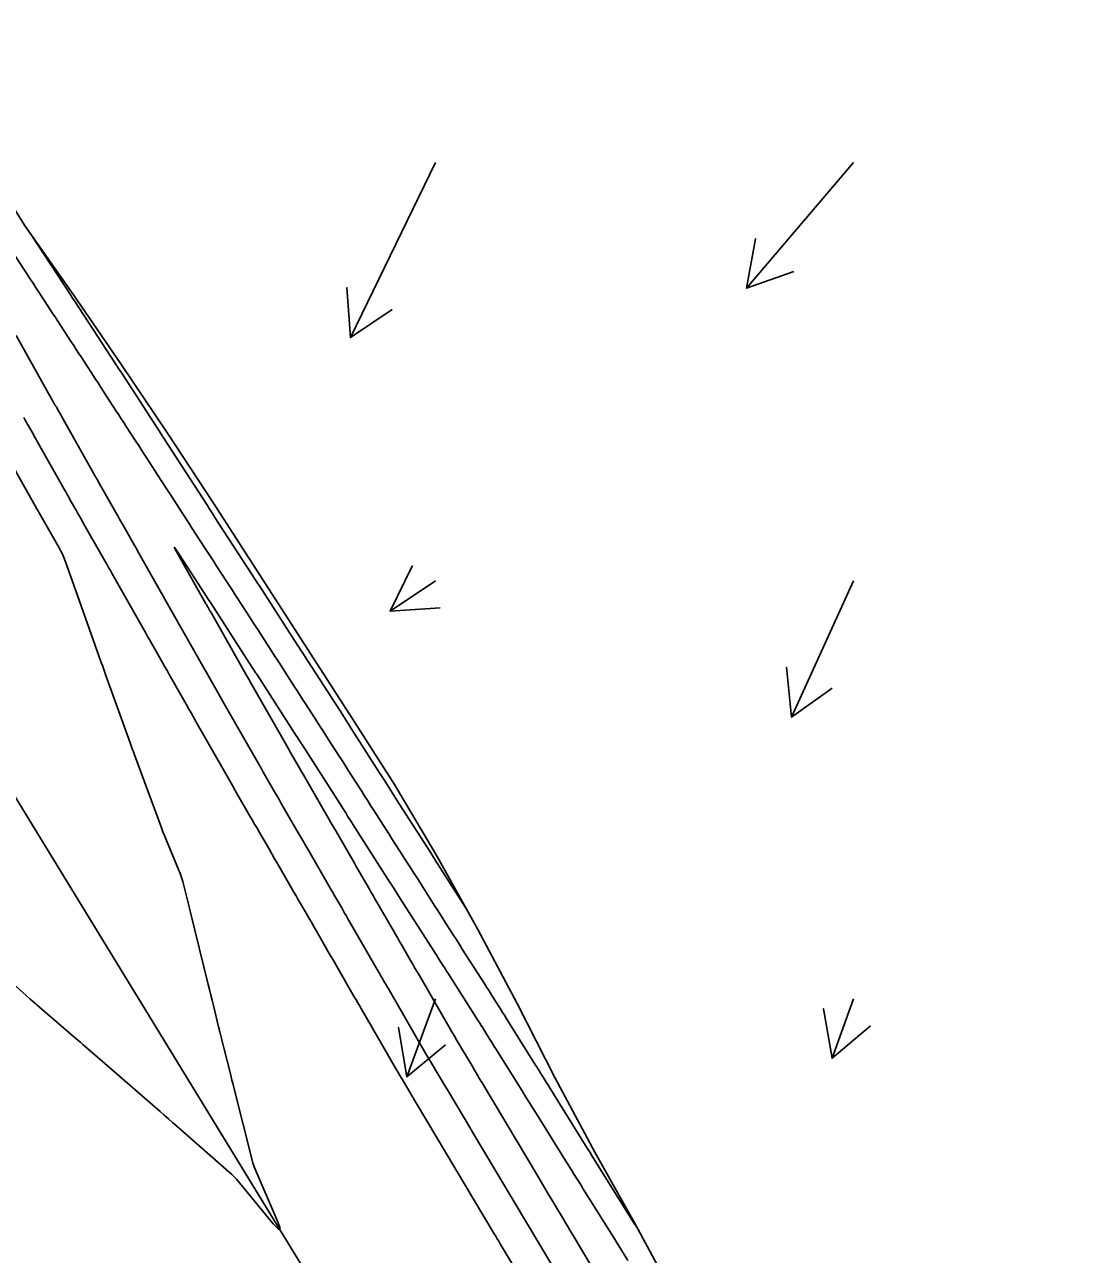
# Model space of a CAD drawing. Extents: x 954385 to 988206, y 1868364 to 1924553.
# Drawn here: x 956758 to 956885.7, y 1921488.4 to 1921635.4 of the extents above; entities that cross this region are included whole.
import ezdxf

# ---------------------------------------------------------------- set-up
doc = ezdxf.new("R2010")
doc.units = 0
for name, color, linetype in [('Default', 7, 'Continuous'), ('Ex_Major Contours', 7, 'Continuous'), ('Ex_Minor Contours', 7, 'Continuous'), ('Perimeter', 7, 'Continuous'), ('Slopes', 7, 'Continuous')]:
    doc.layers.add(name, color=color, linetype=linetype)

msp = doc.modelspace()

# ---------------------------------------------------------------- linework, layer by layer
at = {"layer": 'Default'}
msp.add_line((957221.14, 1920784.24), (956045.8, 1922705.18), dxfattribs=at)
at = {"layer": 'Ex_Major Contours'}
for points in [[(956758.66, 1921610.48), (956763.49, 1921603.09), (956763.63, 1921602.86), (956763.82, 1921602.58), (956763.93, 1921602.41), (956768.92, 1921594.77), (956768.97, 1921594.68), (956769.03, 1921594.6), (956769.08, 1921594.51), (956769.14, 1921594.43), (956769.48, 1921593.91), (956769.59, 1921593.74), (956774.33, 1921586.43), (956774.4, 1921586.32), (956774.47, 1921586.21), (956774.55, 1921586.1), (956774.62, 1921585.99), (956774.9, 1921585.55), (956775.04, 1921585.33), (956775.18, 1921585.12), (956779.75, 1921578.04), (956779.83, 1921577.92), (956779.91, 1921577.81), (956779.98, 1921577.69), (956780.06, 1921577.57), (956780.44, 1921576.99), (956780.59, 1921576.75), (956780.66, 1921576.63), (956785.2, 1921569.63), (956785.27, 1921569.52), (956785.34, 1921569.41), (956785.41, 1921569.3), (956785.48, 1921569.19), (956785.84, 1921568.64), (956786.05, 1921568.31), (956790.63, 1921561.22), (956790.7, 1921561.11), (956790.77, 1921561.01), (956790.84, 1921560.9), (956790.91, 1921560.79), (956791.25, 1921560.26), (956791.46, 1921559.94), (956796.06, 1921552.8), (956796.12, 1921552.7), (956796.19, 1921552.6), (956796.26, 1921552.5), (956796.32, 1921552.4), (956796.65, 1921551.89), (956796.78, 1921551.68), (956796.84, 1921551.58), (956800.36, 1921546.07), (956800.96, 1921545.12), (956801.57, 1921544.17), (956802.18, 1921543.22), (956802.79, 1921542.27), (956806.55, 1921536.38), (956806.67, 1921536.19), (956806.91, 1921535.8), (956806.99, 1921535.68), (956807.04, 1921535.61), (956810.71, 1921529.86)], [(956817.88, 1921484.56), (956814.85, 1921489.64), (956814.68, 1921489.94), (956814.5, 1921490.23), (956814.32, 1921490.53), (956814.15, 1921490.83), (956804.86, 1921506.4), (956804.66, 1921506.74), (956804.46, 1921507.08), (956804.26, 1921507.42), (956804.06, 1921507.76), (956803.25, 1921509.11), (956803.05, 1921509.44), (956802.85, 1921509.78), (956802.65, 1921510.12), (956802.45, 1921510.46), (956800.02, 1921514.67), (956799.8, 1921515.05), (956799.58, 1921515.42), (956799.37, 1921515.8), (956799.15, 1921516.18), (956798.28, 1921517.69), (956798.06, 1921518.06), (956797.84, 1921518.44), (956797.62, 1921518.82), (956797.4, 1921519.19), (956795.27, 1921522.88), (956795.03, 1921523.31), (956794.79, 1921523.73), (956794.54, 1921524.15), (956794.3, 1921524.57), (956793.32, 1921526.26), (956793.08, 1921526.68), (956792.84, 1921527.1), (956792.59, 1921527.52), (956792.35, 1921527.95), (956791.24, 1921529.86), (956790.98, 1921530.32), (956790.71, 1921530.78), (956790.45, 1921531.24), (956790.18, 1921531.7), (956788.42, 1921534.74), (956788.13, 1921535.25), (956787.83, 1921535.76), (956787.54, 1921536.27), (956787.25, 1921536.78), (956786.07, 1921538.82), (956785.77, 1921539.33), (956785.48, 1921539.84), (956785.19, 1921540.35), (956784.89, 1921540.86), (956783.49, 1921543.3), (956783.16, 1921543.86), (956782.83, 1921544.43), (956782.51, 1921544.99), (956782.19, 1921545.56), (956778.47, 1921552.08), (956778.18, 1921552.6), (956777.88, 1921553.12), (956777.59, 1921553.64), (956777.29, 1921554.16), (956775.53, 1921557.26), (956775.27, 1921557.72), (956775.01, 1921558.18), (956774.76, 1921558.63), (956774.5, 1921559.09), (956773.46, 1921560.91), (956773.2, 1921561.37), (956772.95, 1921561.82), (956772.69, 1921562.28), (956772.43, 1921562.74), (956768.45, 1921569.75), (956768.23, 1921570.14), (956768.01, 1921570.53), (956767.79, 1921570.92), (956767.57, 1921571.31), (956764.91, 1921575.99), (956764.73, 1921576.32), (956764.55, 1921576.64), (956764.36, 1921576.97), (956764.18, 1921577.29), (956763.44, 1921578.58), (956763.26, 1921578.91), (956763.08, 1921579.23), (956762.89, 1921579.56), (956762.71, 1921579.88), (956759.6, 1921585.4), (956759.45, 1921585.65), (956759.31, 1921585.91), (956759.17, 1921586.16), (956759.02, 1921586.42), (956758.45, 1921587.44), (956758.3, 1921587.69), (956758.16, 1921587.95), (956758.02, 1921588.2), (956757.87, 1921588.46)]]:
    msp.add_lwpolyline(points, dxfattribs=at)
at = {"layer": 'Ex_Minor Contours'}
for points in [[(956831.42, 1921491.23), (956831.02, 1921491.88), (956830.97, 1921491.96), (956825.87, 1921500.13), (956825.61, 1921500.56), (956825.27, 1921501.09), (956825.07, 1921501.41), (956820.72, 1921508.39), (956820.58, 1921508.61), (956820.45, 1921508.83), (956820.31, 1921509.04), (956820.18, 1921509.26), (956819.63, 1921510.13), (956819.5, 1921510.35), (956819.36, 1921510.56), (956819.23, 1921510.78), (956819.09, 1921511), (956815.58, 1921516.63), (956815.37, 1921516.97), (956815.15, 1921517.31), (956814.94, 1921517.65), (956814.73, 1921517.98), (956813.87, 1921519.33), (956813.65, 1921519.67), (956813.44, 1921520.01), (956813.22, 1921520.34), (956813.01, 1921520.68), (956810.32, 1921524.89), (956810.05, 1921525.32), (956809.78, 1921525.74), (956809.5, 1921526.17), (956809.23, 1921526.6), (956808.13, 1921528.32), (956807.86, 1921528.75), (956807.59, 1921529.17), (956807.31, 1921529.6), (956807.04, 1921530.03), (956805.03, 1921533.19), (956804.71, 1921533.68), (956804.39, 1921534.17), (956804.08, 1921534.67), (956803.76, 1921535.16), (956802.5, 1921537.14), (956802.19, 1921537.63), (956801.87, 1921538.13), (956801.56, 1921538.62), (956801.24, 1921539.11), (956799.7, 1921541.53), (956799.36, 1921542.07), (956799.01, 1921542.6), (956798.67, 1921543.14), (956798.33, 1921543.68), (956796.92, 1921545.88), (956796.59, 1921546.4), (956796.26, 1921546.91), (956795.94, 1921547.43), (956795.61, 1921547.94), (956794.29, 1921550), (956793.96, 1921550.52), (956793.63, 1921551.03), (956793.3, 1921551.55), (956792.97, 1921552.06), (956791.61, 1921554.17), (956791.27, 1921554.69), (956790.94, 1921555.21), (956790.6, 1921555.73), (956790.26, 1921556.26), (956788.86, 1921558.43), (956788.54, 1921558.94), (956788.21, 1921559.44), (956787.88, 1921559.95), (956787.56, 1921560.45), (956786.25, 1921562.47), (956785.93, 1921562.97), (956785.6, 1921563.48), (956785.28, 1921563.98), (956784.95, 1921564.49), (956783.41, 1921566.88), (956783.09, 1921567.36), (956782.78, 1921567.84), (956782.47, 1921568.33), (956782.16, 1921568.81), (956780.9, 1921570.74), (956780.59, 1921571.23), (956780.28, 1921571.71), (956779.97, 1921572.19), (956779.65, 1921572.68), (956777.95, 1921575.3), (956777.65, 1921575.77), (956777.35, 1921576.24), (956777.04, 1921576.71), (956776.74, 1921577.18), (956775.53, 1921579.05), (956775.23, 1921579.52), (956774.92, 1921579.99), (956774.62, 1921580.46), (956774.32, 1921580.93), (956772.51, 1921583.72), (956772.21, 1921584.18), (956771.92, 1921584.64), (956771.62, 1921585.1), (956771.32, 1921585.56), (956770.13, 1921587.39), (956769.83, 1921587.85), (956769.54, 1921588.31), (956769.24, 1921588.77), (956768.94, 1921589.23), (956767.05, 1921592.14), (956766.76, 1921592.58), (956766.47, 1921593.03), (956766.18, 1921593.48), (956765.89, 1921593.93), (956764.72, 1921595.71), (956764.43, 1921596.16), (956764.14, 1921596.6), (956763.85, 1921597.05), (956763.55, 1921597.5), (956761.58, 1921600.52), (956761.29, 1921600.97), (956761, 1921601.41), (956760.71, 1921601.85), (956760.42, 1921602.29), (956759.27, 1921604.06), (956758.98, 1921604.51), (956758.69, 1921604.95), (956758.4, 1921605.39), (956758.11, 1921605.83), (956756.05, 1921609)], [(956756.95, 1921598.28), (956761.41, 1921590.32), (956761.49, 1921590.18), (956761.57, 1921590.04), (956761.65, 1921589.89), (956761.73, 1921589.75), (956762.05, 1921589.18), (956762.13, 1921589.04), (956762.21, 1921588.9), (956762.29, 1921588.76), (956762.37, 1921588.62), (956766.43, 1921581.42), (956766.46, 1921581.37), (956766.49, 1921581.32), (956766.52, 1921581.27), (956766.55, 1921581.22), (956766.72, 1921580.92), (956766.77, 1921580.82), (956768.89, 1921577.08), (956769.12, 1921576.69), (956769.34, 1921576.29), (956769.57, 1921575.89), (956769.8, 1921575.49), (956771.08, 1921573.23), (956771.22, 1921572.98), (956771.36, 1921572.74), (956771.43, 1921572.62), (956771.49, 1921572.5), (956776.12, 1921564.33), (956776.24, 1921564.12), (956776.36, 1921563.91), (956776.47, 1921563.71), (956776.59, 1921563.5), (956779.3, 1921558.72), (956779.5, 1921558.37), (956779.7, 1921558.02), (956779.9, 1921557.67), (956780.1, 1921557.32), (956780.9, 1921555.91), (956781.1, 1921555.56), (956781.29, 1921555.21), (956781.49, 1921554.86), (956781.69, 1921554.51), (956785.71, 1921547.46), (956785.98, 1921546.99), (956786.25, 1921546.52), (956786.52, 1921546.05), (956786.79, 1921545.58), (956787.87, 1921543.7), (956788.14, 1921543.23), (956788.41, 1921542.76), (956788.68, 1921542.29), (956788.95, 1921541.82), (956790.54, 1921539.08), (956790.89, 1921538.47), (956791.25, 1921537.85), (956791.6, 1921537.24), (956791.96, 1921536.62), (956794.48, 1921532.26), (956794.66, 1921531.95), (956794.83, 1921531.65), (956795.01, 1921531.34), (956795.19, 1921531.03), (956795.9, 1921529.8), (956796.07, 1921529.5), (956796.25, 1921529.19), (956796.43, 1921528.88), (956796.6, 1921528.58), (956800.31, 1921522.15), (956800.41, 1921521.99), (956800.5, 1921521.83), (956800.59, 1921521.66), (956800.69, 1921521.5), (956801.06, 1921520.85), (956801.16, 1921520.69), (956801.25, 1921520.53), (956801.34, 1921520.37), (956801.44, 1921520.2), (956806.13, 1921512.09), (956806.23, 1921511.91), (956806.25, 1921511.89), (956806.26, 1921511.87), (956806.27, 1921511.85), (956806.29, 1921511.82), (956807.63, 1921509.57), (956808.09, 1921508.8), (956808.55, 1921508.03), (956811.3, 1921503.41), (956811.4, 1921503.25), (956821.3, 1921486.65)], [(956756.91, 1921520.43), (956758.62, 1921518.93), (956759.17, 1921518.46), (956759.25, 1921518.39), (956759.33, 1921518.32), (956759.4, 1921518.25), (956759.48, 1921518.19), (956764.4, 1921513.94), (956764.69, 1921513.7), (956764.97, 1921513.45), (956765.26, 1921513.2), (956765.55, 1921512.95), (956766.7, 1921511.96), (956766.99, 1921511.71), (956767.27, 1921511.46), (956767.56, 1921511.21), (956767.85, 1921510.96), (956774.19, 1921505.44), (956774.68, 1921505.01), (956775.18, 1921504.57), (956775.67, 1921504.14), (956776.17, 1921503.71), (956782.75, 1921497.93), (956782.89, 1921497.79), (956783.03, 1921497.65), (956783.17, 1921497.51), (956783.3, 1921497.36), (956787.71, 1921492.04), (956788.25, 1921491.45), (956788.51, 1921491.31), (956788.51, 1921491.61), (956788.23, 1921492.35), (956785.45, 1921498.84), (956785.4, 1921498.96), (956785.36, 1921499.08), (956785.32, 1921499.2), (956785.28, 1921499.32), (956782.96, 1921508.47), (956782.87, 1921508.85), (956782.77, 1921509.22), (956782.68, 1921509.59), (956782.59, 1921509.97), (956781.81, 1921513.07), (956781.66, 1921513.7), (956781.5, 1921514.34), (956781.34, 1921514.97), (956781.18, 1921515.6), (956780.55, 1921518.13), (956780.4, 1921518.76), (956780.24, 1921519.39), (956780.09, 1921520.03), (956779.93, 1921520.66), (956777.83, 1921529.25), (956777.79, 1921529.42), (956777.75, 1921529.59), (956777.71, 1921529.77), (956777.66, 1921529.94), (956777.03, 1921532.5), (956776.9, 1921532.98), (956776.75, 1921533.46), (956776.58, 1921533.93), (956776.4, 1921534.39), (956774.48, 1921539.02), (956774.44, 1921539.14), (956774.39, 1921539.26), (956774.34, 1921539.38), (956774.3, 1921539.5), (956771.11, 1921548.11), (956770.98, 1921548.47), (956770.85, 1921548.82), (956770.72, 1921549.17), (956770.6, 1921549.53), (956767.66, 1921557.72), (956767.53, 1921558.08), (956767.4, 1921558.43), (956767.28, 1921558.79), (956767.15, 1921559.14), (956764.05, 1921567.85), (956764.01, 1921567.95), (956763.97, 1921568.06), (956763.94, 1921568.16), (956763.9, 1921568.27), (956762.81, 1921571.31), (956762.66, 1921571.71), (956762.49, 1921572.1), (956762.3, 1921572.48), (956762.1, 1921572.86), (956759.71, 1921577.07), (956759.69, 1921577.11), (956759.67, 1921577.15), (956759.64, 1921577.18), (956759.62, 1921577.22), (956759.51, 1921577.41), (956759.45, 1921577.53), (956754.87, 1921585.64)], [(956829.69, 1921480.38), (956823.46, 1921490.83), (956823.2, 1921491.27), (956822.93, 1921491.71), (956822.67, 1921492.15), (956822.41, 1921492.59), (956820.48, 1921495.83), (956820.2, 1921496.3), (956819.91, 1921496.78), (956819.63, 1921497.25), (956819.35, 1921497.72), (956812.71, 1921508.87), (956812.4, 1921509.37), (956812.1, 1921509.88), (956811.8, 1921510.39), (956811.49, 1921510.9), (956810.28, 1921512.94), (956809.98, 1921513.45), (956809.67, 1921513.96), (956809.38, 1921514.47), (956809.08, 1921514.98), (956805.19, 1921521.71), (956804.93, 1921522.16), (956804.66, 1921522.61), (956804.4, 1921523.07), (956804.14, 1921523.52), (956803.09, 1921525.34), (956802.83, 1921525.8), (956802.56, 1921526.25), (956802.3, 1921526.7), (956802.04, 1921527.16), (956800.11, 1921530.5), (956799.88, 1921530.89), (956799.66, 1921531.28), (956799.44, 1921531.66), (956799.22, 1921532.05), (956798.32, 1921533.6), (956798.1, 1921533.98), (956797.88, 1921534.37), (956797.65, 1921534.76), (956797.43, 1921535.14), (956795.46, 1921538.55), (956795.06, 1921539.24), (956794.66, 1921539.94), (956794.26, 1921540.64), (956793.85, 1921541.33), (956791.32, 1921545.73), (956791.15, 1921546.02), (956790.98, 1921546.3), (956790.82, 1921546.59), (956790.65, 1921546.88), (956789.99, 1921548.03), (956789.82, 1921548.32), (956789.66, 1921548.6), (956789.49, 1921548.89), (956789.33, 1921549.18), (956784.93, 1921556.91), (956784.82, 1921557.1), (956784.71, 1921557.3), (956784.6, 1921557.49), (956784.49, 1921557.69), (956780.31, 1921565.05), (956780.25, 1921565.15), (956780.2, 1921565.24), (956780.14, 1921565.34), (956780.09, 1921565.43), (956779.88, 1921565.81), (956779.82, 1921565.9), (956779.77, 1921566), (956779.72, 1921566.09), (956779.66, 1921566.19), (956776.38, 1921571.98), (956775.98, 1921572.69), (956775.87, 1921572.94), (956776.04, 1921572.73), (956776.49, 1921572.04), (956780, 1921566.62), (956780.09, 1921566.48), (956780.2, 1921566.31), (956780.27, 1921566.21), (956785.21, 1921558.56), (956785.38, 1921558.29), (956785.56, 1921558.01), (956785.61, 1921557.94), (956785.65, 1921557.88), (956785.7, 1921557.81), (956785.74, 1921557.74), (956790.43, 1921550.47), (956790.62, 1921550.17), (956790.94, 1921549.67), (956791.01, 1921549.57), (956791.07, 1921549.47), (956791.14, 1921549.37), (956791.2, 1921549.27), (956795.66, 1921542.28), (956795.82, 1921542.04), (956795.98, 1921541.79), (956796.38, 1921541.16), (956796.61, 1921540.79), (956796.95, 1921540.26), (956797.03, 1921540.13), (956797.12, 1921540), (956797.2, 1921539.87), (956797.28, 1921539.74), (956801.62, 1921532.94), (956801.73, 1921532.77), (956801.84, 1921532.61), (956801.94, 1921532.44), (956802.05, 1921532.27), (956802.58, 1921531.44), (956802.9, 1921530.94), (956806.94, 1921524.61), (956807.08, 1921524.39), (956807.22, 1921524.18), (956807.36, 1921523.96), (956807.49, 1921523.75), (956808.04, 1921522.89), (956808.18, 1921522.67), (956808.31, 1921522.46), (956808.45, 1921522.24), (956808.59, 1921522.03), (956812.24, 1921516.3), (956812.42, 1921516.02), (956812.59, 1921515.74), (956812.77, 1921515.47), (956812.94, 1921515.19), (956813.63, 1921514.08), (956813.81, 1921513.8), (956813.98, 1921513.53), (956814.15, 1921513.25), (956814.33, 1921512.97), (956817.48, 1921507.91), (956817.68, 1921507.58), (956817.89, 1921507.26), (956818.09, 1921506.93), (956818.29, 1921506.61), (956819.11, 1921505.31), (956819.31, 1921504.98), (956819.51, 1921504.66), (956819.71, 1921504.33), (956819.92, 1921504.01), (956822.72, 1921499.52), (956822.95, 1921499.15), (956823.18, 1921498.77), (956823.41, 1921498.4), (956823.64, 1921498.03), (956824.57, 1921496.55), (956824.8, 1921496.18), (956825.03, 1921495.81), (956825.26, 1921495.43), (956825.5, 1921495.06), (956827.92, 1921491.18), (956828.2, 1921490.73), (956828.47, 1921490.29), (956828.75, 1921489.85), (956829.03, 1921489.4), (956830.14, 1921487.62)]]:
    msp.add_lwpolyline(points, dxfattribs=at)
at = {"layer": 'Perimeter'}
msp.add_lwpolyline([(956745.29, 1921638.69), (956748.99, 1921629.23), (956752.71, 1921619.79), (956758.06, 1921611.33), (956763.82, 1921603.14), (956769.47, 1921594.87), (956775.07, 1921586.57), (956780.57, 1921578.22), (956785.99, 1921569.8), (956791.41, 1921561.4), (956796.82, 1921552.99), (956802.23, 1921544.58), (956807.33, 1921535.97), (956812.17, 1921527.21), (956816.87, 1921518.36), (956821.43, 1921509.43), (956826.18, 1921500.61), (956831.07, 1921491.88), (956835.81, 1921483.05)], dxfattribs=at)
at = {"layer": 'Slopes'}
for points in [[(956807.13, 1921618.93), (956796.95, 1921598.01), (956796.53, 1921604), (956796.95, 1921598.01), (956801.92, 1921601.37)], [(956857.13, 1921618.93), (956844.31, 1921603.93), (956845.41, 1921609.83), (956844.31, 1921603.93), (956849.97, 1921605.93)], [(956807.13, 1921568.93), (956801.68, 1921565.3), (956804.34, 1921570.68), (956801.68, 1921565.3), (956807.67, 1921565.68)], [(956857.13, 1921568.93), (956849.68, 1921552.62), (956849.11, 1921558.59), (956849.68, 1921552.62), (956854.57, 1921556.1)], [(956807.13, 1921518.93), (956803.7, 1921509.6), (956802.68, 1921515.52), (956803.7, 1921509.6), (956808.31, 1921513.44)], [(956857.13, 1921518.93), (956854.55, 1921511.83), (956853.51, 1921517.74), (956854.55, 1921511.83), (956859.14, 1921515.69)]]:
    msp.add_lwpolyline(points, dxfattribs=at)

doc.saveas('drawing.dxf')
